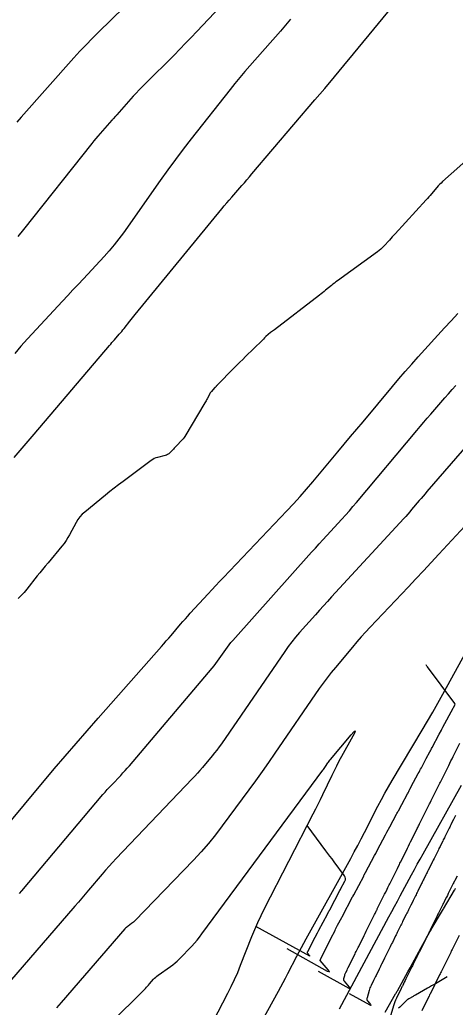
# Model space of a CAD drawing. Extents: x 1005228 to 1008882, y 1883389 to 1885754.
# Drawn here: x 1008476.9 to 1008568.9, y 1885248.1 to 1885456.6 of the extents above; entities that cross this region are included whole.
import ezdxf

# ---------------------------------------------------------------- set-up
doc = ezdxf.new("R2010")
doc.units = 0
for name, color, linetype in [('ATDIMS', 7, 'Continuous'), ('C-ANNO-NOTE', 7, 'Continuous'), ('S_BRIDGE', 7, 'Continuous'), ('TSOBSTACLE', 7, 'Continuous')]:
    doc.layers.add(name, color=color, linetype=linetype)

msp = doc.modelspace()

# ---------------------------------------------------------------- linework, layer by layer
at = {"layer": 'ATDIMS'}
msp.add_lwpolyline([(1008569.24, 1885275.82), (1008568.85, 1885275.03), (1008568.75, 1885274.83), (1008568.65, 1885274.63), (1008568.55, 1885274.44), (1008568.45, 1885274.24), (1008567.39, 1885272.1), (1008567.2, 1885271.72), (1008567.01, 1885271.34), (1008566.63, 1885270.57), (1008566.53, 1885270.38), (1008566.44, 1885270.19), (1008566.34, 1885270), (1008566.25, 1885269.81), (1008565.34, 1885267.97), (1008565.15, 1885267.6), (1008564.97, 1885267.23), (1008564.78, 1885266.86), (1008564.6, 1885266.49), (1008563.65, 1885264.57), (1008563.56, 1885264.39), (1008563.47, 1885264.21), (1008563.37, 1885264.02), (1008563.28, 1885263.84), (1008562.92, 1885263.1), (1008562.83, 1885262.92), (1008562.73, 1885262.74), (1008562.64, 1885262.55), (1008562.55, 1885262.37), (1008561.39, 1885260.02), (1008561.3, 1885259.84), (1008561.21, 1885259.67), (1008561.12, 1885259.49), (1008561.03, 1885259.31), (1008560.68, 1885258.59), (1008560.59, 1885258.42), (1008560.5, 1885258.24), (1008560.42, 1885258.07), (1008560.33, 1885257.9), (1008559.99, 1885257.2), (1008559.9, 1885257.02), (1008559.81, 1885256.85), (1008559.73, 1885256.68), (1008559.64, 1885256.5), (1008558.45, 1885254.09), (1008558.28, 1885253.75), (1008558.11, 1885253.41), (1008557.78, 1885252.74), (1008557.7, 1885252.57), (1008557.61, 1885252.4), (1008557.53, 1885252.23), (1008557.44, 1885252.06), (1008556.44, 1885250.04), (1008556.26, 1885249.64), (1008556.09, 1885249.24), (1008555.94, 1885248.83), (1008555.81, 1885248.41), (1008555.06, 1885245.79)], dxfattribs=at)
at = {"layer": 'C-ANNO-NOTE'}
for points in [[(1008475.72, 1885364.17), (1008477.83, 1885366.63), (1008479.94, 1885369.1), (1008495.84, 1885387.81), (1008496.09, 1885388.11), (1008496.35, 1885388.41), (1008496.61, 1885388.71), (1008496.87, 1885389), (1008497.91, 1885390.19), (1008498.17, 1885390.48), (1008498.43, 1885390.78), (1008498.67, 1885391.09), (1008498.92, 1885391.4), (1008500.13, 1885392.94), (1008500.41, 1885393.3), (1008500.7, 1885393.66), (1008500.98, 1885394.02), (1008501.27, 1885394.37), (1008519.55, 1885416.64), (1008520.07, 1885417.26), (1008520.59, 1885417.89), (1008521.12, 1885418.5), (1008521.65, 1885419.11), (1008523.79, 1885421.56), (1008524.32, 1885422.17), (1008524.85, 1885422.78), (1008525.38, 1885423.4), (1008525.91, 1885424.01), (1008539.24, 1885439.64), (1008541.3, 1885442.06), (1008543.34, 1885444.49), (1008545.37, 1885446.93), (1008547.39, 1885449.38), (1008557.96, 1885462.26)], [(1008498.95, 1885459.22), (1008493.54, 1885453.95), (1008492.2, 1885452.62), (1008490.89, 1885451.27), (1008489.59, 1885449.9), (1008488.33, 1885448.5), (1008477.16, 1885435.97), (1008476.27, 1885434.98)], [(1008519.19, 1885459.31), (1008514.31, 1885454.1), (1008513.12, 1885452.84), (1008511.91, 1885451.59), (1008510.7, 1885450.35), (1008509.47, 1885449.12), (1008503.39, 1885443.07), (1008502.74, 1885442.41), (1008502.11, 1885441.76), (1008501.49, 1885441.09), (1008500.87, 1885440.41), (1008497.39, 1885436.5), (1008497.3, 1885436.41), (1008497.22, 1885436.31), (1008497.13, 1885436.22), (1008497.05, 1885436.12), (1008496.7, 1885435.75), (1008496.61, 1885435.65), (1008496.53, 1885435.56), (1008496.44, 1885435.46), (1008496.36, 1885435.37), (1008493.84, 1885432.52), (1008493.4, 1885432.01), (1008492.96, 1885431.49), (1008492.53, 1885430.97), (1008492.11, 1885430.45), (1008477.68, 1885412.27), (1008476.5, 1885410.81)], [(1008534.04, 1885456.69), (1008533, 1885455.43), (1008531.95, 1885454.18), (1008530.89, 1885452.94), (1008529.81, 1885451.72), (1008525.48, 1885446.84), (1008524.41, 1885445.61), (1008523.35, 1885444.37), (1008522.32, 1885443.11), (1008521.3, 1885441.84), (1008513.1, 1885431.44), (1008511.41, 1885429.27), (1008509.76, 1885427.08), (1008508.13, 1885424.86), (1008506.53, 1885422.62), (1008498.78, 1885411.61), (1008497.83, 1885410.31), (1008496.84, 1885409.04), (1008495.8, 1885407.81), (1008494.72, 1885406.61), (1008490.32, 1885401.89), (1008489.22, 1885400.7), (1008488.12, 1885399.52), (1008487.02, 1885398.34), (1008485.92, 1885397.16), (1008478.51, 1885389.22), (1008477.13, 1885387.68), (1008475.83, 1885386.08)], [(1008572.33, 1885427.81), (1008566.2, 1885422.39), (1008565.88, 1885422.1), (1008565.57, 1885421.79), (1008565.27, 1885421.48), (1008564.99, 1885421.15), (1008563.87, 1885419.83), (1008563.58, 1885419.5), (1008563.3, 1885419.17), (1008563.01, 1885418.84), (1008562.72, 1885418.52), (1008556.15, 1885411.36), (1008555.85, 1885411.04), (1008555.55, 1885410.71), (1008555.25, 1885410.39), (1008554.95, 1885410.06), (1008553.76, 1885408.75), (1008553.45, 1885408.44), (1008553.13, 1885408.14), (1008552.8, 1885407.85), (1008552.45, 1885407.58), (1008543.97, 1885401.46), (1008543.65, 1885401.22), (1008543.33, 1885400.98), (1008543.01, 1885400.73), (1008542.7, 1885400.47), (1008541.46, 1885399.45), (1008541.15, 1885399.2), (1008540.83, 1885398.94), (1008540.52, 1885398.69), (1008540.2, 1885398.45), (1008530.66, 1885391.14), (1008530.47, 1885390.99), (1008530.27, 1885390.84), (1008530.08, 1885390.68), (1008529.88, 1885390.53), (1008528.88, 1885389.71), (1008528.81, 1885389.65), (1008528.73, 1885389.58), (1008528.67, 1885389.51), (1008528.6, 1885389.44), (1008528.34, 1885389.14), (1008528.28, 1885389.07), (1008528.21, 1885388.99), (1008528.14, 1885388.92), (1008528.07, 1885388.85), (1008524.59, 1885385.47), (1008523.99, 1885384.88), (1008523.39, 1885384.29), (1008522.8, 1885383.69), (1008522.2, 1885383.09), (1008518.52, 1885379.34), (1008518.48, 1885379.3), (1008518.44, 1885379.26), (1008518.4, 1885379.22), (1008518.36, 1885379.17), (1008518.2, 1885379.01), (1008518.16, 1885378.97), (1008518.12, 1885378.93), (1008518.08, 1885378.89), (1008518.04, 1885378.85), (1008517.36, 1885378.11), (1008517.23, 1885377.96), (1008517.12, 1885377.82), (1008517.02, 1885377.66), (1008516.93, 1885377.49), (1008516.46, 1885376.56), (1008516.35, 1885376.35), (1008516.24, 1885376.14), (1008516.13, 1885375.94), (1008516.01, 1885375.73), (1008511.76, 1885368.62), (1008511.59, 1885368.36), (1008511.41, 1885368.12), (1008511.22, 1885367.88), (1008511.01, 1885367.66), (1008510.12, 1885366.76), (1008509.92, 1885366.56), (1008509.72, 1885366.36), (1008509.52, 1885366.15), (1008509.33, 1885365.95), (1008508.55, 1885365.13), (1008508.34, 1885364.94), (1008508.12, 1885364.78), (1008507.87, 1885364.66), (1008507.61, 1885364.58), (1008505.99, 1885364.17), (1008505.63, 1885364.06), (1008505.3, 1885363.92), (1008504.97, 1885363.75), (1008504.67, 1885363.55), (1008498.7, 1885359.12), (1008497.75, 1885358.41), (1008496.82, 1885357.69), (1008495.89, 1885356.96), (1008494.97, 1885356.21), (1008490.6, 1885352.65), (1008490.07, 1885352.17), (1008489.58, 1885351.64), (1008489.16, 1885351.06), (1008488.79, 1885350.44), (1008487.42, 1885347.87), (1008487.06, 1885347.24), (1008486.67, 1885346.63), (1008486.25, 1885346.04), (1008485.8, 1885345.47), (1008482.85, 1885341.93), (1008482.28, 1885341.24), (1008481.71, 1885340.55), (1008481.15, 1885339.85), (1008480.59, 1885339.15), (1008478.36, 1885336.35), (1008477.79, 1885335.67), (1008477.19, 1885335), (1008476.57, 1885334.37)], [(1008471.53, 1885283.38), (1008484.18, 1885298.41), (1008486.47, 1885301.12), (1008488.78, 1885303.81), (1008491.11, 1885306.49), (1008493.45, 1885309.16), (1008506.83, 1885324.28), (1008507.34, 1885324.86), (1008507.84, 1885325.44), (1008508.35, 1885326.03), (1008508.85, 1885326.61), (1008510.85, 1885328.96), (1008511.35, 1885329.54), (1008511.86, 1885330.12), (1008512.37, 1885330.7), (1008512.89, 1885331.27), (1008516.67, 1885335.38), (1008517.48, 1885336.25), (1008518.29, 1885337.12), (1008519.1, 1885337.99), (1008519.92, 1885338.85), (1008533.29, 1885352.91), (1008534.7, 1885354.41), (1008536.09, 1885355.94), (1008537.45, 1885357.49), (1008538.79, 1885359.06), (1008544.09, 1885365.39), (1008545.41, 1885366.98), (1008546.74, 1885368.56), (1008548.06, 1885370.14), (1008549.39, 1885371.72), (1008555.64, 1885379.18), (1008556.98, 1885380.76), (1008558.32, 1885382.32), (1008559.69, 1885383.86), (1008561.07, 1885385.4), (1008566.62, 1885391.5), (1008568.01, 1885393.03), (1008569.41, 1885394.55)], [(1008476.82, 1885272.1), (1008477.29, 1885272.66), (1008494.46, 1885293.02), (1008494.91, 1885293.54), (1008495.36, 1885294.06), (1008495.82, 1885294.57), (1008496.3, 1885295.07), (1008498.2, 1885297.06), (1008498.67, 1885297.57), (1008499.14, 1885298.07), (1008499.59, 1885298.59), (1008500.04, 1885299.11), (1008517.54, 1885319.71), (1008517.92, 1885320.18), (1008518.3, 1885320.66), (1008518.66, 1885321.14), (1008519.01, 1885321.64), (1008520.39, 1885323.65), (1008520.74, 1885324.14), (1008521.1, 1885324.62), (1008521.49, 1885325.1), (1008521.88, 1885325.55), (1008538.54, 1885344.18), (1008539.33, 1885345.05), (1008540.12, 1885345.93), (1008540.91, 1885346.8), (1008541.71, 1885347.67), (1008544.92, 1885351.14), (1008545.71, 1885352.02), (1008546.5, 1885352.9), (1008547.27, 1885353.79), (1008548.04, 1885354.69), (1008560.75, 1885369.86), (1008561.49, 1885370.73), (1008562.22, 1885371.6), (1008562.96, 1885372.46), (1008563.71, 1885373.33), (1008566.7, 1885376.77), (1008567.45, 1885377.63), (1008568.2, 1885378.49), (1008568.96, 1885379.34)], [(1008572.69, 1885351.64), (1008565.38, 1885343.73), (1008563.77, 1885341.99), (1008562.15, 1885340.25), (1008560.52, 1885338.52), (1008558.89, 1885336.79), (1008550.88, 1885328.34), (1008549.93, 1885327.32), (1008548.99, 1885326.28), (1008548.06, 1885325.23), (1008547.15, 1885324.16), (1008543.54, 1885319.86), (1008542.65, 1885318.78), (1008541.79, 1885317.68), (1008540.95, 1885316.55), (1008540.15, 1885315.4), (1008530.77, 1885301.75), (1008529.42, 1885299.8), (1008528.06, 1885297.87), (1008526.68, 1885295.94), (1008525.28, 1885294.03), (1008519.65, 1885286.42), (1008518.22, 1885284.54), (1008516.72, 1885282.71), (1008515.17, 1885280.93), (1008513.56, 1885279.19), (1008501.21, 1885266.36), (1008501.05, 1885266.2), (1008500.88, 1885266.05), (1008500.7, 1885265.91), (1008500.52, 1885265.77), (1008499.77, 1885265.25), (1008499.58, 1885265.11), (1008499.41, 1885264.96), (1008499.24, 1885264.81), (1008499.09, 1885264.64), (1008485.64, 1885249.14), (1008484.65, 1885248.02)], [(1008518.74, 1885228.3), (1008531.51, 1885251.54), (1008532.01, 1885252.45), (1008532.51, 1885253.37), (1008533, 1885254.29), (1008533.48, 1885255.21), (1008535.4, 1885258.91), (1008535.89, 1885259.83), (1008536.38, 1885260.75), (1008536.88, 1885261.67), (1008537.38, 1885262.58), (1008546.8, 1885279.55), (1008547.55, 1885280.91), (1008548.28, 1885282.28), (1008549.01, 1885283.66), (1008549.72, 1885285.04), (1008552.55, 1885290.57), (1008553.27, 1885291.95), (1008554.01, 1885293.31), (1008554.78, 1885294.66), (1008555.57, 1885296), (1008561.91, 1885306.59), (1008563.03, 1885308.49), (1008564.13, 1885310.39), (1008565.22, 1885312.31), (1008566.28, 1885314.23), (1008571.22, 1885323.25)], [(1008480.29, 1885229.12), (1008503.41, 1885252.1), (1008503.64, 1885252.33), (1008503.86, 1885252.57), (1008504.08, 1885252.81), (1008504.3, 1885253.05), (1008505.15, 1885254.03), (1008505.37, 1885254.27), (1008505.6, 1885254.49), (1008505.85, 1885254.7), (1008506.11, 1885254.89), (1008508.69, 1885256.69), (1008509.2, 1885257.07), (1008509.69, 1885257.46), (1008510.15, 1885257.88), (1008510.6, 1885258.33), (1008513.21, 1885261.03), (1008513.78, 1885261.65), (1008514.33, 1885262.27), (1008514.85, 1885262.92), (1008515.36, 1885263.59), (1008540.88, 1885298.14), (1008541.02, 1885298.33), (1008541.16, 1885298.52), (1008541.29, 1885298.71), (1008541.43, 1885298.91), (1008541.95, 1885299.68), (1008542.09, 1885299.87), (1008542.23, 1885300.05), (1008542.37, 1885300.24), (1008542.52, 1885300.42), (1008546.87, 1885305.59), (1008547.47, 1885306.27), (1008547.74, 1885306.45), (1008547.66, 1885306.14), (1008547.24, 1885305.33), (1008544.84, 1885301.02), (1008544.3, 1885300.03), (1008543.77, 1885299.04), (1008543.26, 1885298.03), (1008542.77, 1885297.02), (1008540.82, 1885292.95), (1008540.33, 1885291.93), (1008539.83, 1885290.92), (1008539.33, 1885289.91), (1008538.81, 1885288.9), (1008528.52, 1885268.87), (1008527.79, 1885267.41), (1008527.11, 1885265.94), (1008526.46, 1885264.45), (1008525.84, 1885262.95), (1008523.46, 1885256.9), (1008522.85, 1885255.39), (1008522.2, 1885253.91), (1008521.5, 1885252.44), (1008520.77, 1885250.99), (1008515.62, 1885241.08)]]:
    msp.add_lwpolyline(points, dxfattribs=at)
at = {"layer": 'S_BRIDGE'}
for points in [[(1008580.14, 1885376.86), (1008562.88, 1885356.96), (1008562.48, 1885356.49), (1008562.07, 1885356.01), (1008561.67, 1885355.54), (1008561.27, 1885355.06), (1008559.66, 1885353.15), (1008559.26, 1885352.67), (1008558.85, 1885352.2), (1008558.44, 1885351.74), (1008558.02, 1885351.28), (1008542.73, 1885334.72), (1008541.88, 1885333.79), (1008541.02, 1885332.86), (1008540.18, 1885331.92), (1008539.33, 1885330.98), (1008535.96, 1885327.21), (1008535.14, 1885326.26), (1008534.34, 1885325.28), (1008533.58, 1885324.27), (1008532.85, 1885323.24), (1008519.47, 1885303.71), (1008519.01, 1885303.06), (1008518.53, 1885302.41), (1008518.04, 1885301.79), (1008517.53, 1885301.17), (1008515.45, 1885298.73), (1008514.93, 1885298.12), (1008514.4, 1885297.52), (1008513.86, 1885296.93), (1008513.31, 1885296.35), (1008497.25, 1885279.51), (1008496.49, 1885278.7), (1008495.74, 1885277.88), (1008495, 1885277.05), (1008494.28, 1885276.21), (1008491.42, 1885272.81), (1008490.7, 1885271.97), (1008489.98, 1885271.12), (1008489.26, 1885270.28), (1008488.54, 1885269.44), (1008474.74, 1885253.49)], [(1008544.45, 1885247.81), (1008554.87, 1885267.19), (1008555.47, 1885268.3), (1008556.06, 1885269.41), (1008556.66, 1885270.53), (1008557.26, 1885271.64), (1008559.64, 1885276.09), (1008560.24, 1885277.2), (1008560.85, 1885278.31), (1008561.46, 1885279.41), (1008562.07, 1885280.51), (1008570.2, 1885295.01)]]:
    msp.add_lwpolyline(points, dxfattribs=at)
at = {"layer": 'TSOBSTACLE'}
for points in [[(1008533.28, 1885260.49), (1008541.84, 1885255.77), (1008542.14, 1885255.63), (1008542.28, 1885255.62), (1008542.24, 1885255.75), (1008542.04, 1885256.02), (1008540.36, 1885258), (1008540.36, 1885258), (1008540.36, 1885258.01), (1008540.35, 1885258.02), (1008540.36, 1885258.03), (1008540.37, 1885258.08), (1008540.37, 1885258.08), (1008540.37, 1885258.09), (1008540.38, 1885258.1), (1008540.38, 1885258.11), (1008540.42, 1885258.18), (1008542.61, 1885262.6), (1008542.62, 1885262.63), (1008543.47, 1885264.34), (1008543.61, 1885264.62), (1008543.74, 1885264.89), (1008543.89, 1885265.17), (1008544.03, 1885265.44), (1008544.88, 1885267.04), (1008544.95, 1885267.18), (1008547.2, 1885271.42), (1008547.26, 1885271.53), (1008547.44, 1885271.87), (1008549.53, 1885275.8), (1008549.59, 1885275.93), (1008549.66, 1885276.06), (1008549.94, 1885276.59), (1008551.84, 1885280.16), (1008551.95, 1885280.36), (1008552.06, 1885280.56), (1008552.48, 1885281.36), (1008554.16, 1885284.51), (1008554.23, 1885284.65), (1008554.31, 1885284.79), (1008554.38, 1885284.93), (1008554.45, 1885285.07), (1008555.05, 1885286.19), (1008556.46, 1885288.85), (1008556.56, 1885289.04), (1008556.66, 1885289.22), (1008556.76, 1885289.41), (1008556.86, 1885289.6), (1008557.56, 1885290.91), (1008558.76, 1885293.16), (1008558.89, 1885293.41), (1008559.03, 1885293.65), (1008559.16, 1885293.9), (1008559.29, 1885294.14), (1008560.07, 1885295.61), (1008561.06, 1885297.46), (1008561.22, 1885297.77), (1008561.39, 1885298.08), (1008561.55, 1885298.39), (1008561.72, 1885298.69), (1008562.74, 1885300.62), (1008563.5, 1885302.03), (1008563.63, 1885302.27), (1008563.75, 1885302.51), (1008563.88, 1885302.74), (1008564, 1885302.98), (1008565.5, 1885305.78), (1008565.96, 1885306.64), (1008566.04, 1885306.79), (1008566.12, 1885306.93), (1008566.2, 1885307.08), (1008566.27, 1885307.22), (1008568.41, 1885311.22), (1008568.51, 1885311.4), (1008568.77, 1885311.89), (1008568.81, 1885311.98), (1008568.82, 1885312.07), (1008568.8, 1885312.15), (1008568.75, 1885312.23), (1008563.01, 1885319.99), (1008562.9, 1885320.15), (1008562.72, 1885320.39)], [(1008539.91, 1885255.73), (1008546.36, 1885252.18), (1008546.58, 1885252.07), (1008546.68, 1885252.07), (1008546.66, 1885252.16), (1008546.51, 1885252.36), (1008545.45, 1885253.61), (1008545.36, 1885253.74), (1008545.31, 1885253.88), (1008545.3, 1885254.03), (1008545.32, 1885254.19), (1008545.52, 1885254.85), (1008545.56, 1885255), (1008545.61, 1885255.14), (1008545.67, 1885255.28), (1008545.74, 1885255.42), (1008546.01, 1885255.97), (1008546.14, 1885256.24), (1008546.28, 1885256.52), (1008547.7, 1885259.38), (1008547.83, 1885259.65), (1008547.96, 1885259.91), (1008548.22, 1885260.43), (1008548.35, 1885260.7), (1008548.48, 1885260.96), (1008549.63, 1885263.28), (1008549.84, 1885263.72), (1008550.06, 1885264.15), (1008550.27, 1885264.58), (1008550.48, 1885265.01), (1008551.68, 1885267.42), (1008551.8, 1885267.67), (1008551.93, 1885267.91), (1008552.17, 1885268.4), (1008552.23, 1885268.52), (1008552.29, 1885268.64), (1008552.35, 1885268.77), (1008552.41, 1885268.89), (1008553.95, 1885271.98), (1008554.06, 1885272.21), (1008554.18, 1885272.44), (1008554.47, 1885273.03), (1008554.64, 1885273.37), (1008554.92, 1885273.94), (1008555.03, 1885274.16), (1008555.09, 1885274.28), (1008556.65, 1885277.42), (1008556.81, 1885277.74), (1008557.08, 1885278.28), (1008557.19, 1885278.5), (1008557.3, 1885278.72), (1008558.54, 1885281.22), (1008558.77, 1885281.68), (1008559, 1885282.13), (1008559.22, 1885282.59), (1008559.45, 1885283.04), (1008560.75, 1885285.64), (1008560.85, 1885285.84), (1008560.94, 1885286.04), (1008561.14, 1885286.43), (1008561.24, 1885286.63), (1008561.34, 1885286.82), (1008563.02, 1885290.19), (1008563.16, 1885290.47), (1008563.44, 1885291.03), (1008563.57, 1885291.3), (1008563.8, 1885291.75), (1008563.93, 1885292.03), (1008565.64, 1885295.44), (1008565.72, 1885295.61), (1008565.81, 1885295.78), (1008566.02, 1885296.21), (1008566.15, 1885296.46), (1008567.49, 1885299.15), (1008567.73, 1885299.63), (1008567.97, 1885300.1), (1008568.21, 1885300.58), (1008568.45, 1885301.06), (1008569.84, 1885303.85)], [(1008568.92, 1885288.59), (1008568.7, 1885288.15), (1008568.48, 1885287.72), (1008568.03, 1885286.81), (1008567.92, 1885286.59), (1008567.81, 1885286.37), (1008567.69, 1885286.14), (1008567.58, 1885285.92), (1008566.68, 1885284.12), (1008566.57, 1885283.89), (1008566.46, 1885283.66), (1008566.34, 1885283.43), (1008566.23, 1885283.2), (1008565.77, 1885282.29), (1008565.66, 1885282.06), (1008565.54, 1885281.83), (1008565.43, 1885281.6), (1008565.31, 1885281.37), (1008564.54, 1885279.82), (1008564.38, 1885279.5), (1008564.22, 1885279.17), (1008564.05, 1885278.85), (1008563.89, 1885278.52), (1008563.15, 1885277.04), (1008563.04, 1885276.8), (1008562.92, 1885276.57), (1008562.8, 1885276.33), (1008562.68, 1885276.1), (1008562.22, 1885275.15), (1008562.1, 1885274.91), (1008561.98, 1885274.68), (1008561.86, 1885274.44), (1008561.75, 1885274.21), (1008560.95, 1885272.6), (1008560.83, 1885272.36), (1008560.71, 1885272.12), (1008560.59, 1885271.88), (1008560.47, 1885271.64), (1008559.99, 1885270.67), (1008559.75, 1885270.18), (1008559.51, 1885269.7), (1008559.01, 1885268.7), (1008558.89, 1885268.46), (1008558.76, 1885268.21), (1008558.64, 1885267.96), (1008558.52, 1885267.71), (1008557.76, 1885266.2), (1008557.64, 1885265.94), (1008557.51, 1885265.69), (1008557.39, 1885265.44), (1008557.26, 1885265.18), (1008556.76, 1885264.17), (1008556.63, 1885263.92), (1008556.51, 1885263.67), (1008556.38, 1885263.41), (1008556.26, 1885263.16), (1008555.58, 1885261.8), (1008555.43, 1885261.5), (1008555.28, 1885261.2), (1008555.13, 1885260.89), (1008554.98, 1885260.59), (1008554.34, 1885259.29), (1008554.21, 1885259.03), (1008554.08, 1885258.77), (1008553.95, 1885258.51), (1008553.82, 1885258.25), (1008553.31, 1885257.22), (1008553.18, 1885256.96), (1008553.05, 1885256.7), (1008552.93, 1885256.44), (1008552.8, 1885256.18), (1008552.14, 1885254.85), (1008552.01, 1885254.59), (1008551.88, 1885254.32), (1008551.75, 1885254.06), (1008551.61, 1885253.79), (1008551.09, 1885252.73), (1008550.96, 1885252.46), (1008550.85, 1885252.19), (1008550.75, 1885251.91), (1008550.66, 1885251.63), (1008550.24, 1885250.14), (1008550.2, 1885249.94), (1008550.22, 1885249.74), (1008550.28, 1885249.55), (1008550.4, 1885249.38), (1008550.97, 1885248.71), (1008551.07, 1885248.57), (1008551.09, 1885248.51), (1008551.02, 1885248.51), (1008550.87, 1885248.58), (1008546.53, 1885250.97)], [(1008526.65, 1885265.25), (1008538.05, 1885258.97), (1008538.14, 1885258.93), (1008538.18, 1885258.93), (1008538.17, 1885258.97), (1008538.11, 1885259.05), (1008537.76, 1885259.46), (1008537.69, 1885259.57), (1008537.66, 1885259.68), (1008537.66, 1885259.79), (1008537.71, 1885259.91), (1008539.3, 1885262.91), (1008539.79, 1885263.84), (1008539.86, 1885263.97), (1008539.93, 1885264.1), (1008540, 1885264.24), (1008540.07, 1885264.37), (1008541.87, 1885267.77), (1008542.19, 1885268.37), (1008542.23, 1885268.46), (1008542.28, 1885268.54), (1008542.32, 1885268.63), (1008542.37, 1885268.71), (1008544.51, 1885272.75), (1008544.61, 1885272.94), (1008544.66, 1885273.04), (1008545.57, 1885274.75), (1008545.68, 1885275.04), (1008545.71, 1885275.32), (1008545.64, 1885275.6), (1008545.48, 1885275.87), (1008543.28, 1885278.83), (1008542.84, 1885279.42), (1008542.41, 1885280), (1008541.98, 1885280.58), (1008541.54, 1885281.16), (1008537.58, 1885286.49)], [(1008554.06, 1885247.09), (1008556.27, 1885250.92), (1008556.37, 1885251.09), (1008556.46, 1885251.26), (1008556.56, 1885251.43), (1008556.66, 1885251.6), (1008558.83, 1885255.56), (1008559.33, 1885256.47), (1008561.27, 1885259.98), (1008561.29, 1885260.03), (1008561.32, 1885260.07), (1008563.5, 1885264.01), (1008563.65, 1885264.27), (1008563.68, 1885264.34), (1008563.72, 1885264.4), (1008563.76, 1885264.47), (1008563.79, 1885264.53), (1008566.18, 1885268.55), (1008566.31, 1885268.78), (1008566.36, 1885268.86), (1008568.72, 1885272.84), (1008568.77, 1885272.92), (1008568.82, 1885273.01), (1008568.87, 1885273.09), (1008568.92, 1885273.17)], [(1008569.69, 1885263.28), (1008568.22, 1885260.31), (1008568.11, 1885260.1), (1008568.01, 1885259.89), (1008567.96, 1885259.78), (1008567.91, 1885259.68), (1008565.96, 1885255.76), (1008565.87, 1885255.57), (1008565.77, 1885255.38), (1008565.73, 1885255.29), (1008565.68, 1885255.2), (1008565.55, 1885254.93), (1008565.5, 1885254.84), (1008563.54, 1885250.88), (1008563.46, 1885250.72), (1008563.33, 1885250.44), (1008563.31, 1885250.4), (1008561.8, 1885247.35)], [(1008567.19, 1885254.53), (1008564.68, 1885253.09), (1008564.26, 1885252.85), (1008563.84, 1885252.61), (1008563.42, 1885252.37), (1008563, 1885252.13), (1008560.45, 1885250.69), (1008560.29, 1885250.6), (1008560.13, 1885250.51), (1008559.97, 1885250.42), (1008559.82, 1885250.33), (1008559.18, 1885249.97), (1008559.03, 1885249.87), (1008558.88, 1885249.77), (1008558.74, 1885249.66), (1008558.6, 1885249.54), (1008557.56, 1885248.55), (1008557.35, 1885248.34), (1008557.13, 1885248.14), (1008556.91, 1885247.93)]]:
    msp.add_lwpolyline(points, dxfattribs=at)

doc.saveas('drawing.dxf')
